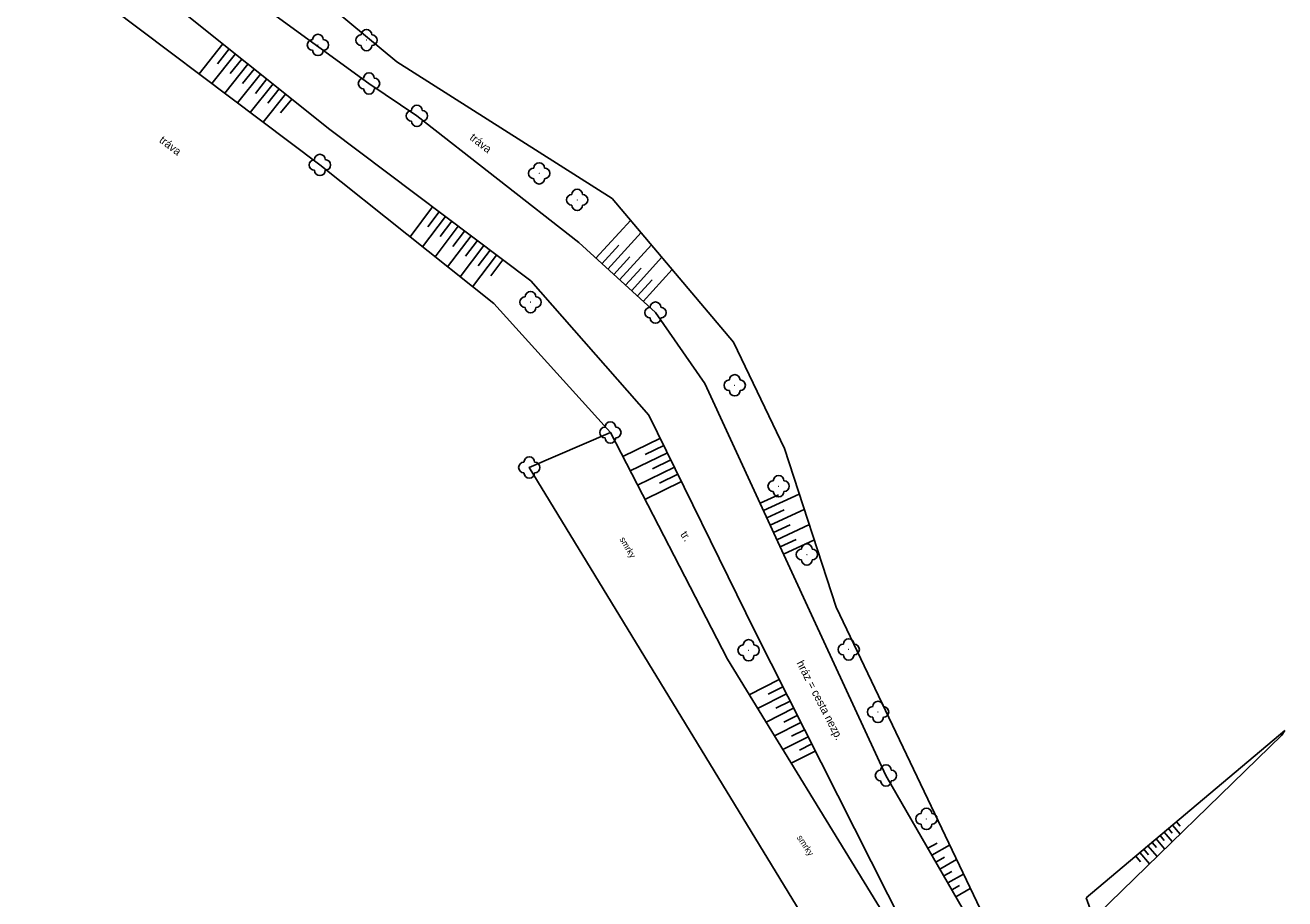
# Model space of a CAD drawing. Extents: x -794191 to -788944, y -1117087 to -1105044.
# Drawn here: x -790593.4 to -790475.4, y -1111068.6 to -1110986.7 of the extents above; entities that cross this region are included whole.
import ezdxf

# ---------------------------------------------------------------- set-up
doc = ezdxf.new("R2010")
doc.units = 0
for name, color, linetype in [('Komunikace', 7, 'Continuous'), ('Pomocné popisy', 7, 'Continuous'), ('Vodstvo', 7, 'Continuous'), ('Výškopis', 7, 'Continuous'), ('Zeleň', 7, 'Continuous')]:
    doc.layers.add(name, color=color, linetype=linetype)

msp = doc.modelspace()

# ---------------------------------------------------------------- linework, layer by layer
at = {"layer": 'Komunikace'}
for p, q in [((-790587.27, -1110978.56), (-790564.86, -1110996.49)), ((-790564.86, -1110996.49), (-790546.04, -1111010.67)), ((-790546.04, -1111010.67), (-790534.97, -1111023.25)), ((-790529.74, -1111020.28), (-790534.36, -1111013.65)), ((-790519.55, -1111042.39), (-790529.74, -1111020.28)), ((-790534.97, -1111023.25), (-790525.09, -1111043.44)), ((-790512.76, -1111057.03), (-790519.55, -1111042.39)), ((-790525.09, -1111043.44), (-790509.42, -1111074.44)), ((-790504.05, -1111072.13), (-790512.76, -1111057.03))]:
    msp.add_line(p, q, dxfattribs=at)
msp.add_lwpolyline([(-790596.09, -1110961.33), (-790583.95, -1110975.63), (-790561.2, -1110992.17), (-790556.71, -1110995.21), (-790541.55, -1111007.09), (-790534.36, -1111013.65)], dxfattribs=at)
at = {"layer": 'Vodstvo'}
for p, q in [((-790558.58, -1110990.16), (-790577.14, -1110974.73)), ((-790538.4, -1111002.96), (-790558.58, -1110990.16)), ((-790527.04, -1111016.41), (-790538.4, -1111002.96)), ((-790522.26, -1111026.39), (-790527.04, -1111016.41)), ((-790517.42, -1111041.27), (-790522.26, -1111026.39))]:
    msp.add_line(p, q, dxfattribs=at)
msp.add_lwpolyline([(-790500.5, -1111075.25), (-790503.26, -1111070.97), (-790517.42, -1111041.27)], dxfattribs=at)
at = {"layer": 'Výškopis'}
for p, q in [((-790574.88, -1110988.47), (-790577.12, -1110991.27)), ((-790574.29, -1110988.94), (-790575.41, -1110990.33)), ((-790573.71, -1110989.41), (-790575.92, -1110992.18)), ((-790573.12, -1110989.88), (-790574.22, -1110991.25)), ((-790572.54, -1110990.35), (-790574.72, -1110993.08)), ((-790571.37, -1110991.29), (-790573.53, -1110993.98)), ((-790571.95, -1110990.82), (-790573.04, -1110992.17)), ((-790570.19, -1110992.22), (-790572.33, -1110994.89)), ((-790570.78, -1110991.75), (-790571.85, -1110993.1)), ((-790569.02, -1110993.16), (-790571.13, -1110995.79)), ((-790569.61, -1110992.69), (-790570.67, -1110994.02)), ((-790568.44, -1110993.63), (-790569.48, -1110994.94)), ((-790555.24, -1111003.74), (-790557.35, -1111006.55)), ((-790554.64, -1111004.19), (-790555.7, -1111005.61)), ((-790554.04, -1111004.64), (-790556.18, -1111007.49)), ((-790552.84, -1111005.55), (-790555.01, -1111008.42)), ((-790553.44, -1111005.09), (-790554.52, -1111006.52)), ((-790539.94, -1111008.56), (-790536.68, -1111005)), ((-790551.64, -1111006.45), (-790553.84, -1111009.36)), ((-790552.24, -1111006), (-790553.33, -1111007.44)), ((-790538.83, -1111009.57), (-790535.7, -1111006.15)), ((-790550.45, -1111007.35), (-790552.66, -1111010.29)), ((-790551.04, -1111006.9), (-790552.15, -1111008.36)), ((-790549.85, -1111007.8), (-790550.96, -1111009.28)), ((-790539.38, -1111009.07), (-790537.79, -1111007.32)), ((-790537.72, -1111010.59), (-790534.73, -1111007.31)), ((-790549.25, -1111008.25), (-790551.49, -1111011.23)), ((-790548.65, -1111008.71), (-790549.78, -1111010.2)), ((-790538.27, -1111010.08), (-790536.75, -1111008.41)), ((-790536.61, -1111011.6), (-790533.75, -1111008.46)), ((-790537.17, -1111011.09), (-790535.7, -1111009.49)), ((-790535.5, -1111012.61), (-790532.78, -1111009.62)), ((-790536.06, -1111012.1), (-790534.66, -1111010.57)), ((-790533.9, -1111025.43), (-790537.41, -1111027.15)), ((-790533.24, -1111026.78), (-790536.73, -1111028.49)), ((-790533.57, -1111026.11), (-790535.32, -1111026.96)), ((-790532.91, -1111027.45), (-790534.65, -1111028.3)), ((-790532.58, -1111028.13), (-790536.04, -1111029.82)), ((-790532.25, -1111028.8), (-790533.97, -1111029.64)), ((-790531.92, -1111029.48), (-790535.35, -1111031.15)), ((-790524.56, -1111031.52), (-790522.83, -1111030.73)), ((-790524.25, -1111032.2), (-790520.88, -1111030.65)), ((-790523.93, -1111032.88), (-790522.29, -1111032.13)), ((-790523.62, -1111033.57), (-790520.41, -1111032.09)), ((-790523.3, -1111034.25), (-790521.74, -1111033.53)), ((-790522.99, -1111034.93), (-790519.94, -1111033.52)), ((-790522.68, -1111035.61), (-790521.19, -1111034.92)), ((-790522.36, -1111036.29), (-790519.47, -1111034.96)), ((-790522.76, -1111048.05), (-790525.57, -1111049.47)), ((-790522.42, -1111048.72), (-790523.8, -1111049.42)), ((-790522.08, -1111049.39), (-790524.79, -1111050.76)), ((-790521.75, -1111050.06), (-790523.07, -1111050.73)), ((-790521.41, -1111050.73), (-790524, -1111052.04)), ((-790521.07, -1111051.4), (-790522.34, -1111052.04)), ((-790520.73, -1111052.07), (-790523.21, -1111053.32)), ((-790520.39, -1111052.74), (-790521.61, -1111053.35)), ((-790520.05, -1111053.41), (-790522.42, -1111054.6)), ((-790493.99, -1111068.5), (-790475.39, -1111052.8)), ((-790519.38, -1111054.74), (-790521.64, -1111055.89)), ((-790519.72, -1111054.07), (-790520.87, -1111054.66)), ((-790508.83, -1111063.85), (-790507.97, -1111063.36)), ((-790508.45, -1111064.5), (-790506.8, -1111063.55)), ((-790508.08, -1111065.15), (-790507.28, -1111064.69)), ((-790507.7, -1111065.8), (-790506.15, -1111064.91)), ((-790507.33, -1111066.45), (-790506.58, -1111066.02)), ((-790506.95, -1111067.1), (-790505.5, -1111066.27)), ((-790506.58, -1111067.75), (-790505.88, -1111067.35)), ((-790506.2, -1111068.4), (-790504.86, -1111067.62)), ((-790493.35, -1111070.32), (-790493.99, -1111068.5))]:
    msp.add_line(p, q, dxfattribs=at)
for points in [[(-790538.58, -1111024.89), (-790549.51, -1111012.81), (-790565.8, -1110999.81), (-790590.94, -1110980.85)], [(-790475.39, -1111052.8), (-790475.67, -1111053.25), (-790492.95, -1111070.05)], [(-790486.3, -1111062.01), (-790485.93, -1111062.44)], [(-790485.92, -1111061.68), (-790485.21, -1111062.52)], [(-790485.53, -1111061.36), (-790485.19, -1111061.77)], [(-790487.83, -1111063.3), (-790487.42, -1111063.78)], [(-790487.44, -1111062.98), (-790486.65, -1111063.92)], [(-790487.06, -1111062.65), (-790486.68, -1111063.11)], [(-790486.68, -1111062.33), (-790485.93, -1111063.22)], [(-790488.97, -1111064.26), (-790488.08, -1111065.32)], [(-790488.59, -1111063.94), (-790488.16, -1111064.46)], [(-790488.21, -1111063.62), (-790487.36, -1111064.62)], [(-790489.36, -1111064.59), (-790488.9, -1111065.13)]]:
    msp.add_lwpolyline(points, dxfattribs=at)
at = {"layer": 'Zeleň'}
msp.add_lwpolyline([(-790513.01, -1111069.94), (-790527.62, -1111046.14), (-790538.58, -1111024.89), (-790546.18, -1111028.16), (-790519.23, -1111072.36)], dxfattribs=at)
for centre in [(-790565.98, -1110988.56), (-790561.43, -1110988.11), (-790561.2, -1110992.17), (-790556.71, -1110995.21), (-790565.8, -1110999.81), (-790545.25, -1111000.6), (-790541.69, -1111003.08), (-790546.06, -1111012.67), (-790534.36, -1111013.65), (-790526.93, -1111020.46), (-790538.58, -1111024.89), (-790546.18, -1111028.16), (-790522.82, -1111029.92), (-790520.17, -1111036.32), (-790525.63, -1111045.3), (-790516.25, -1111045.22), (-790513.5, -1111051.08), (-790512.76, -1111057.03), (-790508.97, -1111061.1)]:
    msp.add_circle(centre, 0.0005, dxfattribs=at)
for centre, start, end in [((-790565.98, -1110988.06), 0, 179.99999), ((-790561.93, -1110988.11), 89.99999, 269.99999), ((-790561.43, -1110987.61), 0, 179.99999), ((-790560.93, -1110988.11), 270, 89.99999), ((-790566.48, -1110988.56), 89.99999, 269.99999), ((-790565.48, -1110988.56), 270, 89.99999), ((-790561.43, -1110988.61), 179.99999, 359.99999), ((-790565.98, -1110989.06), 179.99999, 359.99999), ((-790561.2, -1110991.67), 0, 179.99999), ((-790561.7, -1110992.17), 89.99999, 269.99999), ((-790560.7, -1110992.17), 270, 89.99999), ((-790561.2, -1110992.67), 179.99999, 359.99999), ((-790557.21, -1110995.21), 89.99999, 269.99999), ((-790556.71, -1110994.71), 0, 179.99999), ((-790556.21, -1110995.21), 270, 89.99999), ((-790556.71, -1110995.71), 179.99999, 359.99999), ((-790566.3, -1110999.81), 89.99999, 269.99999), ((-790565.8, -1110999.31), 0, 179.99999), ((-790565.3, -1110999.81), 270, 89.99999), ((-790545.25, -1111000.1), 0, 179.99999), ((-790565.8, -1111000.31), 179.99999, 359.99999), ((-790545.75, -1111000.6), 89.99999, 269.99999), ((-790544.75, -1111000.6), 270, 89.99999), ((-790545.25, -1111001.1), 179.99999, 359.99999), ((-790542.19, -1111003.08), 89.99999, 269.99999), ((-790541.69, -1111002.58), 0, 179.99999), ((-790541.19, -1111003.08), 270, 89.99999), ((-790541.69, -1111003.58), 179.99999, 359.99999), ((-790546.56, -1111012.67), 89.99999, 269.99999), ((-790546.06, -1111012.17), 0, 179.99999), ((-790545.56, -1111012.67), 270, 89.99999), ((-790546.06, -1111013.17), 179.99999, 359.99999), ((-790534.86, -1111013.65), 89.99999, 269.99999), ((-790534.36, -1111013.15), 0, 179.99999), ((-790533.86, -1111013.65), 270, 89.99999), ((-790534.36, -1111014.15), 179.99999, 359.99999), ((-790526.93, -1111019.96), 0, 179.99999), ((-790527.43, -1111020.46), 89.99999, 269.99999), ((-790526.43, -1111020.46), 270, 89.99999), ((-790526.93, -1111020.96), 179.99999, 359.99999), ((-790539.08, -1111024.89), 89.99999, 269.99999), ((-790538.58, -1111024.39), 0, 179.99999), ((-790538.08, -1111024.89), 270, 89.99999), ((-790538.58, -1111025.39), 179.99999, 359.99999), ((-790546.68, -1111028.16), 89.99999, 269.99999), ((-790546.18, -1111027.66), 0, 179.99999), ((-790545.68, -1111028.16), 270, 89.99999), ((-790546.18, -1111028.66), 179.99999, 359.99999), ((-790522.82, -1111029.42), 0, 179.99999), ((-790523.32, -1111029.92), 89.99999, 269.99999), ((-790522.32, -1111029.92), 270, 89.99999), ((-790522.82, -1111030.42), 179.99999, 359.99999), ((-790520.67, -1111036.32), 89.99999, 269.99999), ((-790520.17, -1111035.82), 0, 179.99999), ((-790519.67, -1111036.32), 270, 89.99999), ((-790520.17, -1111036.82), 179.99999, 359.99999), ((-790525.63, -1111044.8), 0, 179.99999), ((-790516.25, -1111044.72), 0, 179.99999), ((-790526.13, -1111045.3), 89.99999, 269.99999), ((-790525.13, -1111045.3), 270, 89.99999), ((-790516.75, -1111045.22), 89.99999, 269.99999), ((-790515.75, -1111045.22), 270, 89.99999), ((-790525.63, -1111045.8), 179.99999, 359.99999), ((-790516.25, -1111045.72), 179.99999, 359.99999), ((-790513.5, -1111050.58), 0, 179.99999), ((-790514, -1111051.08), 89.99999, 269.99999), ((-790513.5, -1111051.58), 179.99999, 359.99999), ((-790513, -1111051.08), 270, 89.99999), ((-790512.76, -1111056.53), 0, 179.99999), ((-790513.26, -1111057.03), 89.99999, 269.99999), ((-790512.26, -1111057.03), 270, 89.99999), ((-790512.76, -1111057.53), 179.99999, 359.99999), ((-790509.47, -1111061.1), 89.99999, 269.99999), ((-790508.97, -1111060.6), 0, 179.99999), ((-790508.47, -1111061.1), 270, 89.99999), ((-790508.97, -1111061.6), 179.99999, 359.99999)]:
    msp.add_arc(centre, 0.5, start, end, dxfattribs=at)

# ---------------------------------------------------------------- texts
at = {"layer": 'Pomocné popisy'}
for s, height, rotation, p in [('tráva', 0.75, 322.91754, (-790580.928, -1110997.621)), ('tráva', 0.75, 321.96859, (-790551.833, -1110997.373)), ('tr.', 0.75, 303.66583, (-790532.066, -1111034.448)), ('hráz = cesta nezp.', 0.74999, 297.29519, (-790521.166, -1111046.487))]:
    msp.add_text(s, height=height, rotation=rotation, dxfattribs=at).set_placement(p)
at = {"layer": 'Zeleň'}
for rotation, p in [(300.71545, (-790537.758, -1111034.888)), (303.55134, (-790521.144, -1111062.859))]:
    msp.add_text('smrky', height=0.6, rotation=rotation, dxfattribs=at).set_placement(p)

doc.saveas('drawing.dxf')
